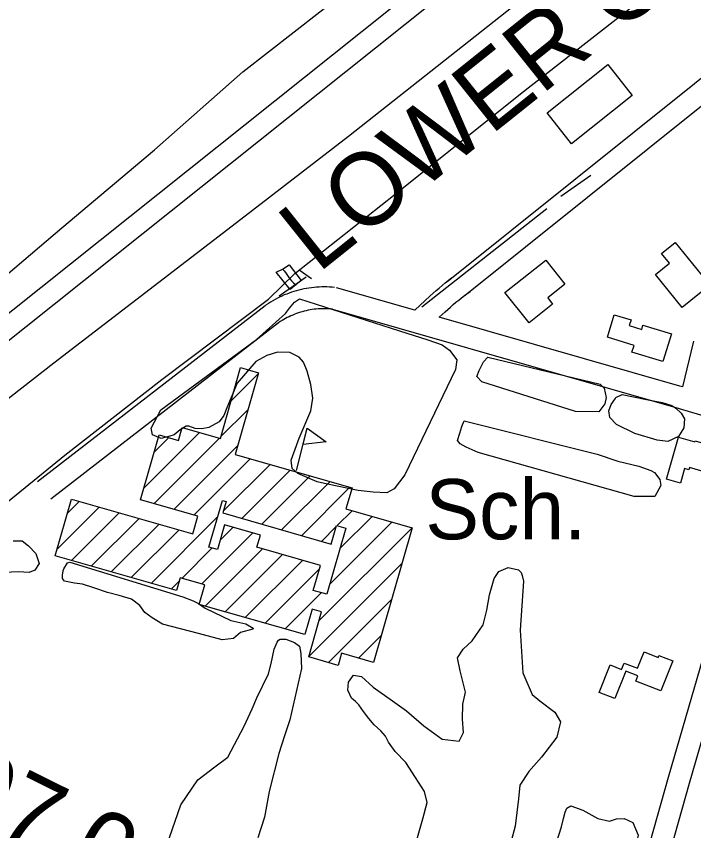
# Model space of a CAD drawing. Extents: x 3535183 to 3573198, y 534952 to 560562.
# Drawn here: x 3569207 to 3570141, y 549671 to 550793 of the extents above; entities that cross this region are included whole.
import ezdxf

# ---------------------------------------------------------------- set-up
doc = ezdxf.new("R2010")
doc.units = 0
for name, color, linetype in [('V-BLDG-IDEN', 7, 'Continuous'), ('V-BLDG-OTLN', 7, 'Continuous'), ('V-BRDG-OTLN', 7, 'Continuous'), ('V-LEVE-IDEN', 7, 'Continuous'), ('V-LEVE-TOET', 7, 'Continuous'), ('V-ROAD-CNTR', 7, 'Continuous'), ('V-RRAP-FSHR', 7, 'Continuous'), ('V-SITE-VEGE', 7, 'Continuous'), ('V-SURV-IDEN', 7, 'Continuous'), ('V-SURV-LINE', 7, 'Continuous'), ('V-TOPO-SHOR', 7, 'Continuous')]:
    doc.layers.add(name, color=color, linetype=linetype)

msp = doc.modelspace()

# ---------------------------------------------------------------- linework, layer by layer
at = {"layer": 'V-BLDG-OTLN'}
for p, q in [((3569503.5, 550263.5), (3569540.7, 550300.7)), ((3569489.4, 550214), (3569526.6, 550251.2)), ((3569593.5, 550167.4), (3569608.3, 550225.5)), ((3569383.2, 550143.2), (3569459.7, 550219.7)), ((3569396.8, 550121.5), (3569487.2, 550211.9)), ((3569397.3, 550192.6), (3569417.2, 550212.6)), ((3569424.3, 550113.6), (3569512.5, 550201.8)), ((3569451.9, 550105.8), (3569529.7, 550183.6)), ((3569493, 550111.6), (3569557.2, 550175.8)), ((3569518.1, 550101.4), (3569584.7, 550167.9)), ((3569545.5, 550093.4), (3569612.2, 550160.1)), ((3569573, 550085.5), (3569639.7, 550152.2)), ((3569600.4, 550077.5), (3569667.2, 550144.4)), ((3569277.6, 550108.3), (3569294.1, 550124.8)), ((3569263.5, 550058.9), (3569321.6, 550117)), ((3569283.2, 550043.2), (3569349.1, 550109.1)), ((3569393.3, 550011.8), (3569484.7, 550103.3)), ((3569649.6, 550091.4), (3569670.1, 550111.9)), ((3569653.3, 550059.8), (3569697.6, 550104.1)), ((3569310.7, 550035.4), (3569376.6, 550101.3)), ((3569338.2, 550027.5), (3569404.1, 550093.4)), ((3569639, 550010.1), (3569725.1, 550096.2)), ((3569365.7, 550019.7), (3569431.6, 550085.6)), ((3569463.2, 550011.1), (3569533.4, 550081.3)), ((3569488.3, 550071.5), (3569506, 550089.3)), ((3569624.5, 549960.2), (3569752.7, 550088.4)), ((3569627.8, 550069.6), (3569648.2, 550090)), ((3569435.7, 550018.9), (3569477.3, 550060.6)), ((3569467.8, 549980.3), (3569546.8, 550059.3)), ((3569495.3, 549972.5), (3569574.2, 550051.4)), ((3569522.8, 549964.7), (3569601.6, 550043.5)), ((3569610.4, 549910.8), (3569738.6, 550039)), ((3569550.4, 549956.8), (3569625.3, 550031.8)), ((3569420.8, 550004), (3569432.1, 550015.3)), ((3569577.9, 549949), (3569627.7, 549998.8)), ((3569637.5, 549902.5), (3569724.5, 549989.5)), ((3569679.1, 549908.8), (3569710.4, 549940.1))]:
    msp.add_line(p, q, dxfattribs=at)
for points in [[(3569938.8, 550660.2), (3570022.5, 550726.9), (3570056.3, 550684.4), (3569972.6, 550617.7)], [(3570163.1, 550422.6), (3570125, 550391.9), (3570088.3, 550437.6), (3570107.5, 550453), (3570096.6, 550466.5), (3570115.5, 550481.7)], [(3569963.4, 550424), (3569939.7, 550405.2), (3569946.4, 550396.8), (3569914, 550371.1), (3569880.8, 550412.9), (3569937, 550457.4)], [(3570022, 550351), (3570031.5, 550381.9), (3570054.6, 550374.8), (3570052.2, 550367), (3570069.3, 550361.7), (3570071, 550367.5), (3570110.3, 550355.5), (3570098.6, 550317.4), (3570055.9, 550330.4), (3570058.8, 550339.8)], [(3569752.7, 550088.4), (3569699.8, 549902.9), (3569655.6, 549915.4), (3569650.8, 549898.7), (3569610.3, 549910.3), (3569628, 549972.6), (3569615.2, 549976.3), (3569605.2, 549941.2), (3569459.5, 549982.7), (3569467.3, 550009.9), (3569433.3, 550019.6), (3569428.2, 550001.9), (3569260.8, 550049.6), (3569283.2, 550127.9), (3569450.6, 550080.2), (3569457.4, 550104.2), (3569378.5, 550126.7), (3569404, 550216.4), (3569430.7, 550208.8), (3569435.7, 550226.5), (3569488.6, 550211.5), (3569516.5, 550309.2), (3569541.1, 550302.2), (3569509, 550189.5), (3569670.1, 550143.6), (3569661.7, 550114.3)], [(3569608.3, 550225.5), (3569634.5, 550206.9), (3569602.6, 550203.1)], [(3570185.3, 550195.5), (3570174.4, 550157.7), (3570158.1, 550162.4), (3570158.8, 550164.6), (3570135.2, 550171.4), (3570134.3, 550168.2), (3570128.5, 550169.9), (3570122.8, 550149.9), (3570103.3, 550155.5), (3570120, 550213.2), (3570142.5, 550206.7), (3570143, 550208.3), (3570174.6, 550199.2), (3570174.4, 550198.7)], [(3569626.6, 550036.2), (3569538.9, 550061.6), (3569543.8, 550078.3), (3569494.4, 550092.6), (3569484.5, 550058.5), (3569472.7, 550061.9), (3569491.3, 550126), (3569496.7, 550124.4), (3569492.2, 550108.8), (3569641.2, 550065.7), (3569648.7, 550091.6), (3569661.5, 550087.9), (3569635.1, 549996.7), (3569616.7, 550002)], [(3570112.1, 549904.9), (3570095.6, 549863.5), (3570061.1, 549877.2), (3570064, 549884.3), (3570047.3, 549890.9), (3570032.3, 549853), (3570010.8, 549861.5), (3570025.9, 549899.4), (3570041.5, 549893.2), (3570045, 549902), (3570063.5, 549894.7), (3570072.5, 549917.4), (3570092, 549909.6), (3570093.1, 549912.4)]]:
    msp.add_lwpolyline(points, close=True, dxfattribs=at)
at = {"layer": 'V-BRDG-OTLN'}
msp.add_lwpolyline([(3569584.9, 550416.8), (3569565.6, 550440.5), (3569574.3, 550444.8), (3569583.4, 550451), (3569599.9, 550429.3), (3569592.4, 550423.1)], close=True, dxfattribs=at)
msp.add_lwpolyline([(3569574.3, 550444.8), (3569576.5, 550442.5), (3569578.5, 550440.1), (3569580.3, 550437.5), (3569581.9, 550434.8), (3569584.3, 550431.7), (3569586.8, 550428.7), (3569589.5, 550425.8), (3569592.4, 550423.1), (3569592.6, 550422.9)], dxfattribs=at)
at = {"layer": 'V-LEVE-TOET'}
for points in [[(3568574.3, 549772.8), (3568699.5, 550006.5), (3568725.3, 550052.6), (3568744.2, 550082.1), (3568764.3, 550105.4), (3568785.9, 550128), (3568814.3, 550152), (3568848.3, 550173.8), (3568930.1, 550230.5), (3569050.1, 550319.3), (3569078.6, 550339.8), (3569121.6, 550376.1), (3569270.2, 550501.9), (3569397.9, 550609.4), (3569519.4, 550716.8), (3569625.5, 550799.5), (3569728.2, 550878.8), (3569883.6, 550999.8), (3570064, 551145.5), (3570202, 551252.1), (3570390.8, 551408.1), (3570518.4, 551507.9), (3570652.3, 551611.1), (3570783.5, 551719.2)], [(3570866.7, 551585.5), (3570632.1, 551382.2), (3570397.6, 551202.5), (3570122.9, 550988.5), (3569883.5, 550799.8), (3569665, 550627.5), (3569511, 550508.5), (3569259.2, 550315.1), (3569078.1, 550174.2), (3568917.1, 550048.4), (3568854.7, 549992.3), (3568833.1, 549965.5), (3568810, 549927.1), (3568793.2, 549889.2), (3568752.6, 549804), (3568679.2, 549666.5)]]:
    msp.add_lwpolyline(points, dxfattribs=at)
at = {"layer": 'V-ROAD-CNTR'}
for points in [[(3569807.3, 550432.5), (3570731.2, 551173.2)], [(3569826, 550409.1), (3570750, 551149.7)], [(3569756.7, 550388.2), (3569777.8, 550408.1), (3569781.9, 550411.7), (3569785.9, 550415.3), (3569790.1, 550418.9), (3569794.2, 550422.4), (3569798.5, 550425.8), (3569802.8, 550429.1), (3569807.1, 550432.4), (3569800.5, 550427.5)], [(3569645.8, 550419.6), (3569642.5, 550419.9), (3569638.9, 550420.2), (3569635.4, 550420.3), (3569631.9, 550420.4), (3569628.3, 550420.3), (3569624.8, 550420.2), (3569621.2, 550420), (3569617.7, 550419.7), (3569614.2, 550419.3), (3569610.7, 550418.8), (3569607.2, 550418.3), (3569603.7, 550417.6), (3569600.2, 550416.9), (3569596.8, 550416), (3569593.4, 550415.1), (3569590, 550414.1), (3569586.6, 550413), (3569583.3, 550411.9), (3569580, 550410.6), (3569576.7, 550409.3), (3569573.4, 550407.8), (3569570.2, 550406.3), (3569567.1, 550404.7), (3569563.9, 550403.1), (3569560.9, 550401.3), (3569557.8, 550399.5), (3569554.8, 550397.6), (3569551.9, 550395.7), (3569550.7, 550394.8)], [(3569756.7, 550388.2), (3569648.6, 550419.1)], [(3569790.3, 550378.6), (3569798.2, 550386.1), (3569801.9, 550389.4), (3569805.6, 550392.7), (3569809.4, 550396), (3569813.3, 550399.2), (3569817.1, 550402.3), (3569821.1, 550405.3), (3569825.1, 550408.4), (3569832.8, 550414.1)], [(3569550.1, 550394.4), (3569236.3, 550151.7)], [(3569643.1, 550389.7), (3569640.1, 550390), (3569637.3, 550390.2), (3569634.5, 550390.3), (3569631.8, 550390.4), (3569629, 550390.3), (3569626.2, 550390.2), (3569623.4, 550390.1), (3569620.6, 550389.8), (3569617.9, 550389.5), (3569615.1, 550389.2), (3569612.4, 550388.7), (3569609.6, 550388.2), (3569606.9, 550387.6), (3569604.2, 550387), (3569601.5, 550386.2), (3569598.8, 550385.5), (3569596.2, 550384.6), (3569593.6, 550383.7), (3569591, 550382.7), (3569588.4, 550381.6), (3569585.9, 550380.5), (3569583.3, 550379.3), (3569580.8, 550378.1), (3569578.4, 550376.8), (3569576, 550375.4), (3569573.6, 550374), (3569571.2, 550372.5), (3569568.9, 550370.9), (3569567.9, 550370.2)], [(3570371.4, 550178.2), (3570113.7, 550254.8), (3569640.3, 550390.3)], [(3570125.7, 550282.5), (3570122, 550283.6), (3569790.3, 550378.6)], [(3569568.5, 550370.7), (3569254.7, 550128)], [(3570140.5, 550345.8), (3570125.7, 550282.5)], [(3570055.9, 549565.6), (3570106.4, 549744.7), (3570154, 549909)], [(3570084.7, 549557.3), (3570135.3, 549736.5), (3570183, 549901.4)]]:
    msp.add_lwpolyline(points, dxfattribs=at)
at = {"layer": 'V-RRAP-FSHR'}
msp.add_line((3569569.6, 550407.9), (3569607, 550434.3), dxfattribs=at)
at = {"layer": 'V-SITE-VEGE'}
for points in [[(3569597.6, 550403.8), (3569735.4, 550359.8), (3569774.7, 550347.6), (3569794.4, 550340.4), (3569804.6, 550333.2), (3569814.4, 550320.1), (3569812.7, 550306.7), (3569743, 550161.3), (3569728.2, 550142), (3569717.9, 550136.6), (3569699.4, 550137.5), (3569678.5, 550140), (3569636.4, 550148.6), (3569621.8, 550151.9), (3569595.4, 550163.1), (3569587.6, 550169.9), (3569586.1, 550181.8), (3569597, 550211.7), (3569613.4, 550249.4), (3569615.9, 550267.1), (3569613.3, 550286.1), (3569608.3, 550304.3), (3569603.3, 550316.6), (3569597, 550323.7), (3569584.4, 550330.1), (3569567.5, 550330.6), (3569552.8, 550326), (3569537.4, 550317.4), (3569511.9, 550287.6), (3569497.5, 550253.8), (3569493.5, 550243.2), (3569487.1, 550234.6), (3569472.8, 550226.8), (3569462.9, 550224.9), (3569453.9, 550225.3), (3569445.2, 550228.6), (3569441.3, 550228.6), (3569433.3, 550223.5), (3569425, 550216.5), (3569418.7, 550214.5), (3569407.2, 550211.5), (3569395, 550216.7), (3569393.1, 550225.8), (3569406.7, 550250.9), (3569538.4, 550347.8), (3569578.5, 550383.8), (3569583.7, 550391.3), (3569590.9, 550399.5)], [(3569857.4, 550323.4), (3570012.2, 550286.3), (3570017.7, 550280.8), (3570020.3, 550268.1), (3570018.7, 550259.1), (3570010.3, 550248.1), (3569978, 550248.7), (3569848.9, 550289.5), (3569842.2, 550297), (3569845.4, 550305.3), (3569851.4, 550317.1)], [(3570042.4, 550272.3), (3570075.9, 550265), (3570097.6, 550260.9), (3570111, 550256.8), (3570116.5, 550253.2), (3570123.5, 550246.5), (3570128.2, 550238.5), (3570127.3, 550226.3), (3570120.1, 550214.1), (3570105.1, 550207.5), (3570090.5, 550209.2), (3570059.8, 550218.5), (3570034.6, 550230.9), (3570025.2, 550240.5), (3570024.1, 550249.6), (3570027.4, 550258.2), (3570032.9, 550266.1), (3570033.7, 550268)], [(3569824.4, 550236), (3570007.9, 550189.7), (3570036.2, 550180.4), (3570065.4, 550173.5), (3570081.9, 550167.5), (3570087, 550164.7), (3570094.1, 550154.8), (3570095.6, 550146.5), (3570087.2, 550131.5), (3570058.8, 550131.7), (3569843.8, 550192.1), (3569827.3, 550199.3), (3569819, 550204.1), (3569815.5, 550208.9), (3569818.4, 550218.7), (3569821.6, 550227.8)], [(3569280.9, 550041.2), (3569436.8, 549993.1), (3569451.3, 549987.5), (3569458.4, 549983.9), (3569467.8, 549977.5), (3569503.2, 549960.6), (3569523.7, 549955.8), (3569533.9, 549950.2), (3569533.5, 549948.6), (3569516.1, 549944), (3569506.6, 549935.8), (3569491.2, 549933.9), (3569458.5, 549942.8), (3569408.9, 549955.4), (3569394.4, 549964.2), (3569384.5, 549971.4), (3569377.5, 549981.3), (3569366.1, 549990.1), (3569349.2, 549994.9), (3569333.1, 549999.4), (3569314.2, 550005.8), (3569298.4, 550010.7), (3569287.4, 550011.9), (3569273.6, 550014.8), (3569270.9, 550018.4), (3569270.9, 550023.1), (3569272.1, 550029), (3569272.9, 550031.8), (3569277.7, 550040)], [(3569971.8, 549705.1), (3569988.2, 549699), (3570008.9, 549687.5), (3570025.1, 549684.1), (3570034.4, 549687.3), (3570044.9, 549687.9), (3570057.1, 549682.2), (3570064.6, 549664.6), (3570060.3, 549646.3), (3570056.3, 549633.1), (3570051.3, 549619.3), (3570040.8, 549613.5), (3570020, 549614.6), (3569989.7, 549619.9), (3569968.9, 549625.7), (3569958.2, 549631.3), (3569950, 549642.9), (3569950.8, 549652.4), (3569955.2, 549664.9), (3569958.6, 549676.2), (3569961.4, 549687.8), (3569963.8, 549696.4), (3569966.2, 549701.7)]]:
    msp.add_lwpolyline(points, close=True, dxfattribs=at)
for points in [[(3569203, 550070.2), (3569215.2, 550070.5), (3569224.3, 550063.7), (3569234.4, 550053), (3569238.7, 550039.1), (3569232.7, 550030.1), (3569225.2, 550026.6), (3569210.2, 550027.5), (3569191.2, 550026.8)], [(3569752, 549632.4), (3569767.8, 549687.1), (3569773.8, 549709.7), (3569770, 549724.9), (3569757.5, 549744.3), (3569744.1, 549764.7), (3569729.6, 549780.2), (3569720.1, 549792.7), (3569716.4, 549801.1), (3569709.9, 549808.6), (3569700.4, 549816.6), (3569693.3, 549825.5), (3569685.9, 549835.1), (3569679.2, 549844.3), (3569674.6, 549849), (3569669.2, 549853.7), (3569664.2, 549864.7), (3569665, 549875.6), (3569672, 549885.1), (3569683, 549883.4), (3569699, 549868.8), (3569725.6, 549849.8), (3569745.1, 549835.9), (3569769.2, 549815.4), (3569794.3, 549797), (3569817.6, 549794.3), (3569823.7, 549806.1), (3569822.2, 549824.6), (3569822.9, 549845.5), (3569826.5, 549861.6), (3569819, 549891.1), (3569815.6, 549909), (3569823.4, 549921.3), (3569835.6, 549932.7), (3569851, 549954.7), (3569856, 549975), (3569859.4, 549996.2), (3569865.9, 550018.5), (3569872.3, 550028), (3569885.4, 550033.8), (3569899.6, 550030.6), (3569903, 550026.7), (3569904.4, 550022.7), (3569906.2, 550015), (3569901.8, 549947.1), (3569905.3, 549888.3), (3569918.1, 549858.8), (3569928.8, 549850.1), (3569949.7, 549834.3), (3569957.3, 549820.8), (3569952.2, 549800), (3569931, 549772.4), (3569913.6, 549752.5), (3569901.1, 549733.7), (3569899.6, 549714.8), (3569894.9, 549677.1), (3569886.2, 549644.7)], [(3569410.5, 549639), (3569434.3, 549706.3), (3569457.4, 549741.2), (3569480.8, 549758.8), (3569498.7, 549772.1), (3569521.5, 549814.9), (3569532.3, 549838.9), (3569538.7, 549853.9), (3569554.8, 549887.3), (3569558.8, 549901.1), (3569562.5, 549921.2), (3569566.9, 549930.6), (3569568.9, 549933.3), (3569570.9, 549934.9), (3569578.8, 549934.8), (3569590.6, 549930.4), (3569597.6, 549925.2), (3569599.5, 549915), (3569600.2, 549894.4), (3569584.3, 549823.9), (3569577, 549801.5), (3569569.3, 549777.1), (3569555.9, 549724.7), (3569549.4, 549689.7), (3569540.1, 549660.9)]]:
    msp.add_lwpolyline(points, dxfattribs=at)
at = {"layer": 'V-SURV-LINE'}
for points in [[(3568799.9, 550068.3), (3569804.2, 550869.3)], [(3569822.9, 550845.8), (3568818.6, 550044.9)]]:
    msp.add_lwpolyline(points, dxfattribs=at)
at = {"layer": 'V-TOPO-SHOR'}
for p, q in [((3569999.2, 550574.1), (3569958, 550545.1)), ((3569938.7, 550528), (3569766.2, 550392.6)), ((3569614.2, 550431.7), (3569597.1, 550443.3))]:
    msp.add_line(p, q, dxfattribs=at)
msp.add_lwpolyline([(3568806.9, 549669.8), (3568807.6, 549671.9), (3568874.5, 549803.3), (3568937.1, 549919.5), (3568954.7, 549940.9), (3568984.7, 549964.2), (3569081, 550037.8), (3569107.5, 550052.9), (3569274.4, 550188.4), (3569407.7, 550292.9), (3569555, 550403.6), (3569591.4, 550438.8), (3569729.6, 550548.1), (3569902.1, 550686.4), (3570067.5, 550816.3), (3570231.2, 550947.9), (3570457.5, 551128.8), (3570652.9, 551282.1), (3570677.5, 551301.6)], dxfattribs=at)

# ---------------------------------------------------------------- texts
at = {"layer": 'V-BLDG-IDEN'}
msp.add_text('Sch.', height=83, dxfattribs=at).set_placement((3569771.1, 550072.5))
at = {"layer": 'V-LEVE-IDEN'}
msp.add_text('LOWER GUIDE LEVEE', height=100, rotation=38.6395, dxfattribs=at).set_placement((3569623, 550438.2))
at = {"layer": 'V-SURV-IDEN'}
msp.add_text('36+07.0', height=100, rotation=333.6689, dxfattribs=at).set_placement((3568905.2, 549801.7))

doc.saveas('drawing.dxf')
